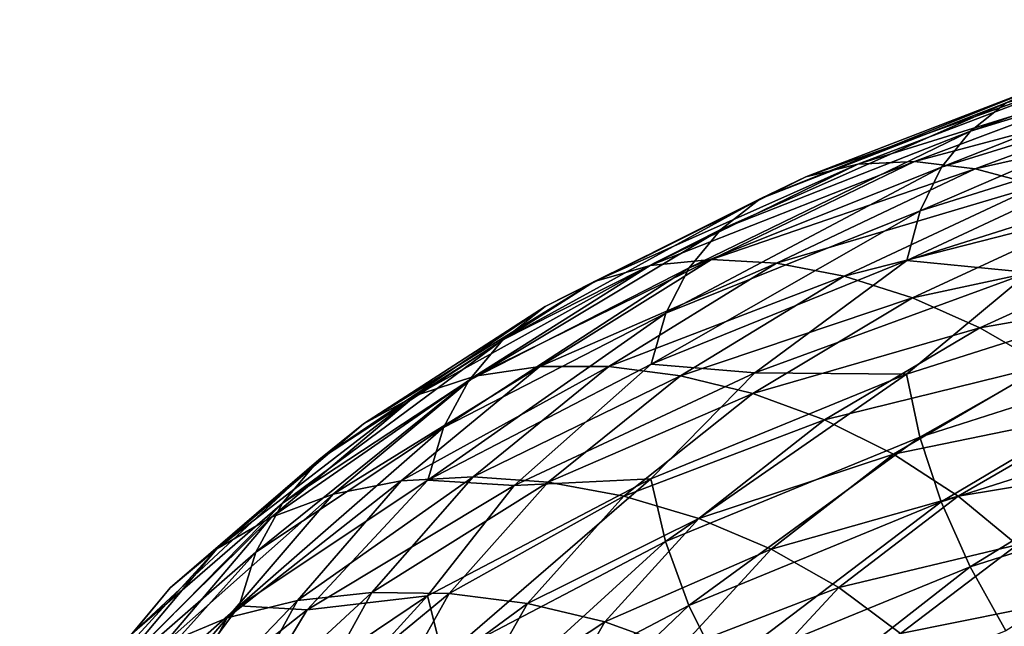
# Model space of a CAD drawing. Header units: metres. Extents: x -44 to 117, y -432 to 89.
# Tile 455 of 656: x -18 to -13, y -296 to -293. Entities that reach past the tile are written whole.
import ezdxf

# ---------------------------------------------------------------- set-up
doc = ezdxf.new("R2010")
doc.units = ezdxf.units.M
doc.layers.add('solid_125568', color=7, linetype='CONTINUOUS')

msp = doc.modelspace()

# ---------------------------------------------------------------- linework, layer by layer
at = {"layer": 'solid_125568'}
for points in [[(-11.70972, -293.003143, 907.897095), (-11.872943, -293.136047, 907.590027), (-13.295689, -293.572083, 908.869019)], [(-13.112916, -293.427704, 909.161255), (-11.70972, -293.003143, 907.897095), (-13.295689, -293.572083, 908.869019)], [(-11.872943, -293.136047, 907.590027), (-12.005061, -293.311615, 907.300232), (-13.443663, -293.757446, 908.591003)], [(-13.295689, -293.572083, 908.869019), (-11.872943, -293.136047, 907.590027), (-13.443663, -293.757446, 908.591003)], [(-12.656918, -293.279144, 909.763062), (-12.898781, -293.328644, 909.461365), (-14.137503, -293.806, 910.82782)], [(-13.872463, -293.741241, 911.107239), (-12.656918, -293.279144, 909.763062), (-14.137503, -293.806, 910.82782)], [(-12.391608, -293.282318, 910.060303), (-12.656918, -293.279144, 909.763062), (-13.872463, -293.741241, 911.107239)], [(-13.581679, -293.72821, 911.379944), (-12.391608, -293.282318, 910.060303), (-13.872463, -293.741241, 911.107239)], [(-12.109227, -293.336243, 910.347107), (-12.391608, -293.282318, 910.060303), (-13.581679, -293.72821, 911.379944)], [(-12.005061, -293.311615, 907.300232), (-12.103088, -293.525818, 907.034363), (-13.553471, -293.979645, 908.333618)], [(-13.443663, -293.757446, 908.591003), (-12.005061, -293.311615, 907.300232), (-13.553471, -293.979645, 908.333618)], [(-12.898781, -293.328644, 909.461365), (-13.112916, -293.427704, 909.161255), (-14.372155, -293.919128, 910.54718)], [(-14.137503, -293.806, 910.82782), (-12.898781, -293.328644, 909.461365), (-14.372155, -293.919128, 910.54718)], [(-13.272136, -293.765381, 911.640442), (-12.109227, -293.336243, 910.347107), (-13.581679, -293.72821, 911.379944)], [(-11.816462, -293.437683, 910.61731), (-12.109227, -293.336243, 910.347107), (-13.272136, -293.765381, 911.640442)], [(-13.112916, -293.427704, 909.161255), (-13.295689, -293.572083, 908.869019), (-14.572471, -294.07605, 910.271362)], [(-14.372155, -293.919128, 910.54718), (-13.112916, -293.427704, 909.161255), (-14.572471, -294.07605, 910.271362)], [(-12.951214, -293.849823, 911.883118), (-11.816462, -293.437683, 910.61731), (-13.272136, -293.765381, 911.640442)], [(-12.103088, -293.525818, 907.034363), (-12.164048, -293.774719, 906.799194), (-13.621754, -294.234467, 908.103394)], [(-13.553471, -293.979645, 908.333618), (-12.103088, -293.525818, 907.034363), (-13.621754, -294.234467, 908.103394)], [(-13.295689, -293.572083, 908.869019), (-13.443663, -293.757446, 908.591003), (-14.734676, -294.272247, 910.006348)], [(-14.572471, -294.07605, 910.271362), (-13.295689, -293.572083, 908.869019), (-14.734676, -294.272247, 910.006348)], [(-13.581679, -293.72821, 911.379944), (-13.872463, -293.741241, 911.107239), (-14.93434, -294.259796, 912.557373)], [(-14.621302, -294.229309, 912.803284), (-13.581679, -293.72821, 911.379944), (-14.93434, -294.259796, 912.557373)], [(-13.272136, -293.765381, 911.640442), (-13.581679, -293.72821, 911.379944), (-14.621302, -294.229309, 912.803284)], [(-13.872463, -293.741241, 911.107239), (-14.137503, -293.806, 910.82782), (-15.219621, -294.341034, 912.302063)], [(-14.93434, -294.259796, 912.557373), (-13.872463, -293.741241, 911.107239), (-15.219621, -294.341034, 912.302063)], [(-13.443663, -293.757446, 908.591003), (-13.553471, -293.979645, 908.333618), (-14.85506, -294.503235, 909.758362)], [(-14.734676, -294.272247, 910.006348), (-13.443663, -293.757446, 908.591003), (-14.85506, -294.503235, 909.758362)], [(-14.288024, -294.248352, 913.035095), (-13.272136, -293.765381, 911.640442), (-14.621302, -294.229309, 912.803284)], [(-12.951214, -293.849823, 911.883118), (-13.272136, -293.765381, 911.640442), (-14.288024, -294.248352, 913.035095)], [(-13.621754, -294.234467, 908.103394), (-12.164048, -293.774719, 906.799194), (-12.996343, -294.296021, 907.295166)], [(-14.137503, -293.806, 910.82782), (-14.372155, -293.919128, 910.54718), (-15.472192, -294.46933, 912.042664)], [(-15.219621, -294.341034, 912.302063), (-14.137503, -293.806, 910.82782), (-15.472192, -294.46933, 912.042664)], [(-13.942499, -294.314484, 913.247864), (-12.951214, -293.849823, 911.883118), (-14.288024, -294.248352, 913.035095)], [(-12.626335, -293.978699, 912.1026), (-12.951214, -293.849823, 911.883118), (-13.942499, -294.314484, 913.247864)], [(-14.372155, -293.919128, 910.54718), (-14.572471, -294.07605, 910.271362), (-15.687832, -294.639801, 911.784668)], [(-15.472192, -294.46933, 912.042664), (-14.372155, -293.919128, 910.54718), (-15.687832, -294.639801, 911.784668)], [(-13.553471, -293.979645, 908.333618), (-13.621754, -294.234467, 908.103394), (-14.929917, -294.764526, 909.53363)], [(-14.85506, -294.503235, 909.758362), (-13.553471, -293.979645, 908.333618), (-14.929917, -294.764526, 909.53363)], [(-13.592758, -294.425171, 913.436951), (-12.626335, -293.978699, 912.1026), (-13.942499, -294.314484, 913.247864)], [(-12.305143, -294.149261, 912.29364), (-12.626335, -293.978699, 912.1026), (-13.592758, -294.425171, 913.436951)], [(-14.572471, -294.07605, 910.271362), (-14.734676, -294.272247, 910.006348), (-15.862473, -294.847656, 911.533813)], [(-15.687832, -294.639801, 911.784668), (-14.572471, -294.07605, 910.271362), (-15.862473, -294.847656, 911.533813)], [(-13.247022, -294.578094, 913.597778), (-12.305143, -294.149261, 912.29364), (-13.592758, -294.425171, 913.436951)], [(-11.995435, -294.358765, 912.45105), (-12.305143, -294.149261, 912.29364), (-13.247022, -294.578094, 913.597778)], [(-14.621302, -294.229309, 912.803284), (-14.93434, -294.259796, 912.557373), (-15.831884, -294.825745, 914.098816)], [(-15.500035, -294.776703, 914.316101), (-14.621302, -294.229309, 912.803284), (-15.831884, -294.825745, 914.098816)], [(-14.288024, -294.248352, 913.035095), (-14.621302, -294.229309, 912.803284), (-15.500035, -294.776703, 914.316101)], [(-14.93434, -294.259796, 912.557373), (-15.219621, -294.341034, 912.302063), (-16.13427, -294.9245, 913.869385)], [(-15.831884, -294.825745, 914.098816), (-14.93434, -294.259796, 912.557373), (-16.13427, -294.9245, 913.869385)], [(-14.734676, -294.272247, 910.006348), (-14.85506, -294.503235, 909.758362), (-15.992099, -295.088135, 911.296082)], [(-15.862473, -294.847656, 911.533813), (-14.734676, -294.272247, 910.006348), (-15.992099, -295.088135, 911.296082)], [(-15.146689, -294.77655, 914.517151), (-14.288024, -294.248352, 913.035095), (-15.500035, -294.776703, 914.316101)], [(-13.942499, -294.314484, 913.247864), (-14.288024, -294.248352, 913.035095), (-15.146689, -294.77655, 914.517151)], [(-14.929917, -294.764526, 909.53363), (-13.621754, -294.234467, 908.103394), (-14.39942, -294.807831, 908.695313)], [(-13.621754, -294.234467, 908.103394), (-12.996343, -294.296021, 907.295166), (-14.39942, -294.807831, 908.695313)], [(-14.780365, -294.823181, 914.697937), (-13.942499, -294.314484, 913.247864), (-15.146689, -294.77655, 914.517151)], [(-13.592758, -294.425171, 913.436951), (-13.942499, -294.314484, 913.247864), (-14.780365, -294.823181, 914.697937)], [(-13.62267, -294.815338, 907.751465), (-14.39942, -294.807831, 908.695313), (-12.996343, -294.296021, 907.295166)], [(-13.62267, -294.815338, 907.751465), (-12.996343, -294.296021, 907.295166), (-12.164906, -294.351074, 906.448669)], [(-15.219621, -294.341034, 912.302063), (-15.472192, -294.46933, 912.042664), (-16.401981, -295.068909, 913.632629)], [(-16.13427, -294.9245, 913.869385), (-15.219621, -294.341034, 912.302063), (-16.401981, -295.068909, 913.632629)], [(-13.62267, -294.815338, 907.751465), (-12.164906, -294.351074, 906.448669), (-13.554932, -295.137299, 907.631897)], [(-12.164906, -294.351074, 906.448669), (-12.104403, -294.674316, 906.335632), (-13.554932, -295.137299, 907.631897)], [(-12.913641, -294.770905, 913.726013), (-11.995435, -294.358765, 912.45105), (-13.247022, -294.578094, 913.597778)], [(-14.40961, -294.914581, 914.854431), (-13.592758, -294.425171, 913.436951), (-14.780365, -294.823181, 914.697937)], [(-13.247022, -294.578094, 913.597778), (-13.592758, -294.425171, 913.436951), (-14.40961, -294.914581, 914.854431)], [(-15.472192, -294.46933, 912.042664), (-15.687832, -294.639801, 911.784668), (-16.630573, -295.253784, 913.393677)], [(-16.401981, -295.068909, 913.632629), (-15.472192, -294.46933, 912.042664), (-16.630573, -295.253784, 913.393677)], [(-14.85506, -294.503235, 909.758362), (-14.929917, -294.764526, 909.53363), (-16.072701, -295.356445, 911.077209)], [(-15.992099, -295.088135, 911.296082), (-14.85506, -294.503235, 909.758362), (-16.072701, -295.356445, 911.077209)], [(-14.043133, -295.048798, 914.98291), (-13.247022, -294.578094, 913.597778), (-14.40961, -294.914581, 914.854431)], [(-12.913641, -294.770905, 913.726013), (-13.247022, -294.578094, 913.597778), (-14.043133, -295.048798, 914.98291)], [(-15.687832, -294.639801, 911.784668), (-15.862473, -294.847656, 911.533813), (-16.815729, -295.47403, 913.15802)], [(-16.630573, -295.253784, 913.393677), (-15.687832, -294.639801, 911.784668), (-16.815729, -295.47403, 913.15802)], [(-13.554932, -295.137299, 907.631897), (-12.104403, -294.674316, 906.335632), (-13.445462, -295.468201, 907.553711)], [(-12.104403, -294.674316, 906.335632), (-12.006621, -295.00882, 906.267456), (-13.445462, -295.468201, 907.553711)], [(-15.500035, -294.776703, 914.316101), (-15.831884, -294.825745, 914.098816), (-16.556206, -295.429443, 915.71582)], [(-16.209175, -295.360962, 915.902893), (-15.500035, -294.776703, 914.316101), (-16.556206, -295.429443, 915.71582)], [(-15.146689, -294.77655, 914.517151), (-15.500035, -294.776703, 914.316101), (-16.209175, -295.360962, 915.902893)], [(-15.839627, -295.340698, 916.071533), (-15.146689, -294.77655, 914.517151), (-16.209175, -295.360962, 915.902893)], [(-16.072701, -295.356445, 911.077209), (-14.929917, -294.764526, 909.53363), (-15.629997, -295.383636, 910.207764)], [(-14.780365, -294.823181, 914.697937), (-15.146689, -294.77655, 914.517151), (-15.839627, -295.340698, 916.071533)], [(-14.929917, -294.764526, 909.53363), (-14.39942, -294.807831, 908.695313), (-15.629997, -295.383636, 910.207764)], [(-13.68975, -295.223877, 915.079895), (-12.913641, -294.770905, 913.726013), (-14.043133, -295.048798, 914.98291)], [(-12.600943, -295.001312, 913.817383), (-12.913641, -294.770905, 913.726013), (-13.68975, -295.223877, 915.079895)], [(-15.831884, -294.825745, 914.098816), (-16.13427, -294.9245, 913.869385), (-16.872387, -295.546509, 915.513672)], [(-16.556206, -295.429443, 915.71582), (-15.831884, -294.825745, 914.098816), (-16.872387, -295.546509, 915.513672)], [(-15.45651, -295.366974, 916.218567), (-14.780365, -294.823181, 914.697937), (-15.839627, -295.340698, 916.071533)], [(-14.930882, -295.350342, 909.180054), (-15.629997, -295.383636, 910.207764), (-14.39942, -294.807831, 908.695313)], [(-14.40961, -294.914581, 914.854431), (-14.780365, -294.823181, 914.697937), (-15.45651, -295.366974, 916.218567)], [(-14.930882, -295.350342, 909.180054), (-14.39942, -294.807831, 908.695313), (-13.62267, -294.815338, 907.751465)], [(-14.930882, -295.350342, 909.180054), (-13.62267, -294.815338, 907.751465), (-14.856648, -295.670898, 909.053223)], [(-13.62267, -294.815338, 907.751465), (-13.554932, -295.137299, 907.631897), (-14.856648, -295.670898, 909.053223)], [(-15.862473, -294.847656, 911.533813), (-15.992099, -295.088135, 911.296082), (-16.953171, -295.724548, 912.931213)], [(-16.815729, -295.47403, 913.15802), (-15.862473, -294.847656, 911.533813), (-16.953171, -295.724548, 912.931213)], [(-16.13427, -294.9245, 913.869385), (-16.401981, -295.068909, 913.632629), (-17.152311, -295.707764, 915.30072)], [(-16.872387, -295.546509, 915.513672), (-16.13427, -294.9245, 913.869385), (-17.152311, -295.707764, 915.30072)], [(-15.068797, -295.438171, 916.340759), (-14.40961, -294.914581, 914.854431), (-15.45651, -295.366974, 916.218567)], [(-14.043133, -295.048798, 914.98291), (-14.40961, -294.914581, 914.854431), (-15.068797, -295.438171, 916.340759)], [(-13.358256, -295.438019, 915.141846), (-12.600943, -295.001312, 913.817383), (-13.68975, -295.223877, 915.079895)], [(-13.445462, -295.468201, 907.553711), (-12.006621, -295.00882, 906.267456), (-13.297834, -295.800507, 907.517761)], [(-12.316364, -295.265961, 913.868286), (-12.600943, -295.001312, 913.817383), (-13.358256, -295.438019, 915.141846)], [(-12.006621, -295.00882, 906.267456), (-11.874768, -295.346893, 906.244629), (-13.297834, -295.800507, 907.517761)], [(-16.401981, -295.068909, 913.632629), (-16.630573, -295.253784, 913.393677), (-17.391356, -295.907715, 915.081909)], [(-17.152311, -295.707764, 915.30072), (-16.401981, -295.068909, 913.632629), (-17.391356, -295.907715, 915.081909)], [(-15.992099, -295.088135, 911.296082), (-16.072701, -295.356445, 911.077209), (-17.03863, -296.000305, 912.718689)], [(-16.953171, -295.724548, 912.931213), (-15.992099, -295.088135, 911.296082), (-17.03863, -296.000305, 912.718689)], [(-14.68559, -295.552765, 916.435181), (-14.043133, -295.048798, 914.98291), (-15.068797, -295.438171, 916.340759)], [(-13.68975, -295.223877, 915.079895), (-14.043133, -295.048798, 914.98291), (-14.68559, -295.552765, 916.435181)], [(-14.856648, -295.670898, 909.053223), (-13.554932, -295.137299, 907.631897), (-14.736694, -295.997833, 908.963928)], [(-13.554932, -295.137299, 907.631897), (-13.445462, -295.468201, 907.553711), (-14.736694, -295.997833, 908.963928)], [(-14.316072, -295.709351, 916.499207), (-13.68975, -295.223877, 915.079895), (-14.68559, -295.552765, 916.435181)], [(-13.358256, -295.438019, 915.141846), (-13.68975, -295.223877, 915.079895), (-14.316072, -295.709351, 916.499207)], [(-16.630573, -295.253784, 913.393677), (-16.815729, -295.47403, 913.15802), (-17.584999, -296.14093, 914.862305)], [(-17.391356, -295.907715, 915.081909), (-16.630573, -295.253784, 913.393677), (-17.584999, -296.14093, 914.862305)], [(-13.056549, -295.688202, 915.165894), (-12.316364, -295.265961, 913.868286), (-13.358256, -295.438019, 915.141846)], [(-15.839627, -295.340698, 916.071533), (-16.209175, -295.360962, 915.902893), (-16.740025, -295.972626, 917.548218)], [(-16.358337, -295.93158, 917.683167), (-15.839627, -295.340698, 916.071533), (-16.740025, -295.972626, 917.548218)], [(-15.45651, -295.366974, 916.218567), (-15.839627, -295.340698, 916.071533), (-16.358337, -295.93158, 917.683167)], [(-16.209175, -295.360962, 915.902893), (-16.556206, -295.429443, 915.71582), (-17.098419, -296.061188, 917.392578)], [(-16.740025, -295.972626, 917.548218), (-16.209175, -295.360962, 915.902893), (-17.098419, -296.061188, 917.392578)], [(-17.03863, -296.000305, 912.718689), (-16.072701, -295.356445, 911.077209), (-16.689318, -296.020691, 911.835876)], [(-16.072701, -295.356445, 911.077209), (-15.629997, -295.383636, 910.207764), (-16.689318, -296.020691, 911.835876)], [(-16.073702, -295.947571, 910.721802), (-16.689318, -296.020691, 911.835876), (-15.629997, -295.383636, 910.207764)], [(-15.96264, -295.936798, 917.795044), (-15.45651, -295.366974, 916.218567), (-16.358337, -295.93158, 917.683167)], [(-16.073702, -295.947571, 910.721802), (-15.629997, -295.383636, 910.207764), (-14.930882, -295.350342, 909.180054)], [(-16.073702, -295.947571, 910.721802), (-14.930882, -295.350342, 909.180054), (-15.993799, -296.266602, 910.587036)], [(-14.930882, -295.350342, 909.180054), (-14.856648, -295.670898, 909.053223), (-15.993799, -296.266602, 910.587036)], [(-15.068797, -295.438171, 916.340759), (-15.45651, -295.366974, 916.218567), (-15.96264, -295.936798, 917.795044)], [(-13.297834, -295.800507, 907.517761), (-11.874768, -295.346893, 906.244629), (-13.115623, -296.126587, 907.525024)], [(-16.556206, -295.429443, 915.71582), (-16.872387, -295.546509, 915.513672), (-17.424921, -296.197174, 917.218811)], [(-17.098419, -296.061188, 917.392578), (-16.556206, -295.429443, 915.71582), (-17.424921, -296.197174, 917.218811)], [(-15.562235, -295.987122, 917.881531), (-15.068797, -295.438171, 916.340759), (-15.96264, -295.936798, 917.795044)], [(-14.68559, -295.552765, 916.435181), (-15.068797, -295.438171, 916.340759), (-15.562235, -295.987122, 917.881531)], [(-13.969412, -295.906433, 916.53009), (-13.358256, -295.438019, 915.141846), (-14.316072, -295.709351, 916.499207)], [(-13.056549, -295.688202, 915.165894), (-13.358256, -295.438019, 915.141846), (-13.969412, -295.906433, 916.53009)], [(-16.815729, -295.47403, 913.15802), (-16.953171, -295.724548, 912.931213), (-17.728754, -296.402008, 914.646912)], [(-17.584999, -296.14093, 914.862305), (-16.815729, -295.47403, 913.15802), (-17.728754, -296.402008, 914.646912)], [(-14.736694, -295.997833, 908.963928), (-13.445462, -295.468201, 907.553711), (-14.574913, -296.323761, 908.91333)], [(-13.445462, -295.468201, 907.553711), (-13.297834, -295.800507, 907.517761), (-14.574913, -296.323761, 908.91333)], [(-16.872387, -295.546509, 915.513672), (-17.152311, -295.707764, 915.30072), (-17.713978, -296.375885, 917.030762)], [(-17.424921, -296.197174, 917.218811), (-16.872387, -295.546509, 915.513672), (-17.713978, -296.375885, 917.030762)], [(-15.166513, -296.081482, 917.940491), (-14.68559, -295.552765, 916.435181), (-15.562235, -295.987122, 917.881531)], [(-14.316072, -295.709351, 916.499207), (-14.68559, -295.552765, 916.435181), (-15.166513, -296.081482, 917.940491)], [(-15.993799, -296.266602, 910.587036), (-14.856648, -295.670898, 909.053223), (-15.864689, -296.589294, 910.485596)], [(-14.856648, -295.670898, 909.053223), (-14.736694, -295.997833, 908.963928), (-15.864689, -296.589294, 910.485596)], [(-13.653877, -296.141479, 916.525757), (-13.056549, -295.688202, 915.165894), (-13.969412, -295.906433, 916.53009)], [(-12.789558, -295.967712, 915.152771), (-13.056549, -295.688202, 915.165894), (-13.653877, -296.141479, 916.525757)], [(-17.152311, -295.707764, 915.30072), (-17.391356, -295.907715, 915.081909), (-17.960848, -296.591431, 916.832886)], [(-17.713978, -296.375885, 917.030762), (-17.152311, -295.707764, 915.30072), (-17.960848, -296.591431, 916.832886)], [(-16.953171, -295.724548, 912.931213), (-17.03863, -296.000305, 912.718689), (-17.818136, -296.685577, 914.441101)], [(-17.728754, -296.402008, 914.646912), (-16.953171, -295.724548, 912.931213), (-17.818136, -296.685577, 914.441101)], [(-14.784926, -296.218933, 917.970154), (-14.316072, -295.709351, 916.499207), (-15.166513, -296.081482, 917.940491)], [(-13.969412, -295.906433, 916.53009), (-14.316072, -295.709351, 916.499207), (-14.784926, -296.218933, 917.970154)], [(-14.574913, -296.323761, 908.91333), (-13.297834, -295.800507, 907.517761), (-14.375201, -296.641205, 908.902832)], [(-13.297834, -295.800507, 907.517761), (-13.115623, -296.126587, 907.525024), (-14.375201, -296.641205, 908.902832)], [(-17.391356, -295.907715, 915.081909), (-17.584999, -296.14093, 914.862305), (-18.160851, -296.838043, 916.629883)], [(-17.960848, -296.591431, 916.832886), (-17.391356, -295.907715, 915.081909), (-18.160851, -296.838043, 916.629883)], [(-16.358337, -295.93158, 917.683167), (-16.740025, -295.972626, 917.548218), (-17.085419, -296.602142, 919.236328)], [(-16.695818, -296.539856, 919.336609), (-16.358337, -295.93158, 917.683167), (-17.085419, -296.602142, 919.236328)], [(-15.96264, -295.936798, 917.795044), (-16.358337, -295.93158, 917.683167), (-16.695818, -296.539856, 919.336609)], [(-16.291924, -296.52356, 919.412292), (-15.96264, -295.936798, 917.795044), (-16.695818, -296.539856, 919.336609)], [(-15.562235, -295.987122, 917.881531), (-15.96264, -295.936798, 917.795044), (-16.291924, -296.52356, 919.412292)], [(-14.426914, -296.398407, 917.96875), (-13.969412, -295.906433, 916.53009), (-14.784926, -296.218933, 917.970154)], [(-13.653877, -296.141479, 916.525757), (-13.969412, -295.906433, 916.53009), (-14.426914, -296.398407, 917.96875)], [(-16.740025, -295.972626, 917.548218), (-17.098419, -296.061188, 917.392578), (-17.451208, -296.711212, 919.113037)], [(-17.085419, -296.602142, 919.236328), (-16.740025, -295.972626, 917.548218), (-17.451208, -296.711212, 919.113037)], [(-17.039658, -296.597107, 912.361206), (-16.689318, -296.020691, 911.835876), (-16.073702, -295.947571, 910.721802)], [(-17.039658, -296.597107, 912.361206), (-16.073702, -295.947571, 910.721802), (-16.954962, -296.91452, 912.217957)], [(-16.073702, -295.947571, 910.721802), (-15.993799, -296.266602, 910.587036), (-16.954962, -296.91452, 912.217957)], [(-15.883263, -296.552582, 919.461975), (-15.562235, -295.987122, 917.881531), (-16.291924, -296.52356, 919.412292)], [(-15.166513, -296.081482, 917.940491), (-15.562235, -295.987122, 917.881531), (-15.883263, -296.552582, 919.461975)], [(-13.374653, -296.40802, 916.487427), (-12.789558, -295.967712, 915.152771), (-13.653877, -296.141479, 916.525757)], [(-12.561567, -296.269073, 915.104248), (-12.789558, -295.967712, 915.152771), (-13.374653, -296.40802, 916.487427)], [(-17.818136, -296.685577, 914.441101), (-17.03863, -296.000305, 912.718689), (-17.563278, -296.707855, 913.561584)], [(-17.03863, -296.000305, 912.718689), (-16.689318, -296.020691, 911.835876), (-17.563278, -296.707855, 913.561584)], [(-17.039658, -296.597107, 912.361206), (-17.563278, -296.707855, 913.561584), (-16.689318, -296.020691, 911.835876)], [(-15.864689, -296.589294, 910.485596), (-14.736694, -295.997833, 908.963928), (-15.690545, -296.908325, 910.419128)], [(-14.736694, -295.997833, 908.963928), (-14.574913, -296.323761, 908.91333), (-15.690545, -296.908325, 910.419128)], [(-17.098419, -296.061188, 917.392578), (-17.424921, -296.197174, 917.218811), (-17.784412, -296.866547, 918.968445)], [(-17.451208, -296.711212, 919.113037), (-17.098419, -296.061188, 917.392578), (-17.784412, -296.866547, 918.968445)], [(-15.479411, -296.626282, 919.484497), (-15.166513, -296.081482, 917.940491), (-15.883263, -296.552582, 919.461975)], [(-14.784926, -296.218933, 917.970154), (-15.166513, -296.081482, 917.940491), (-15.479411, -296.626282, 919.484497)]]:
    msp.add_3dface(points, dxfattribs=at)

doc.saveas('drawing.dxf')
